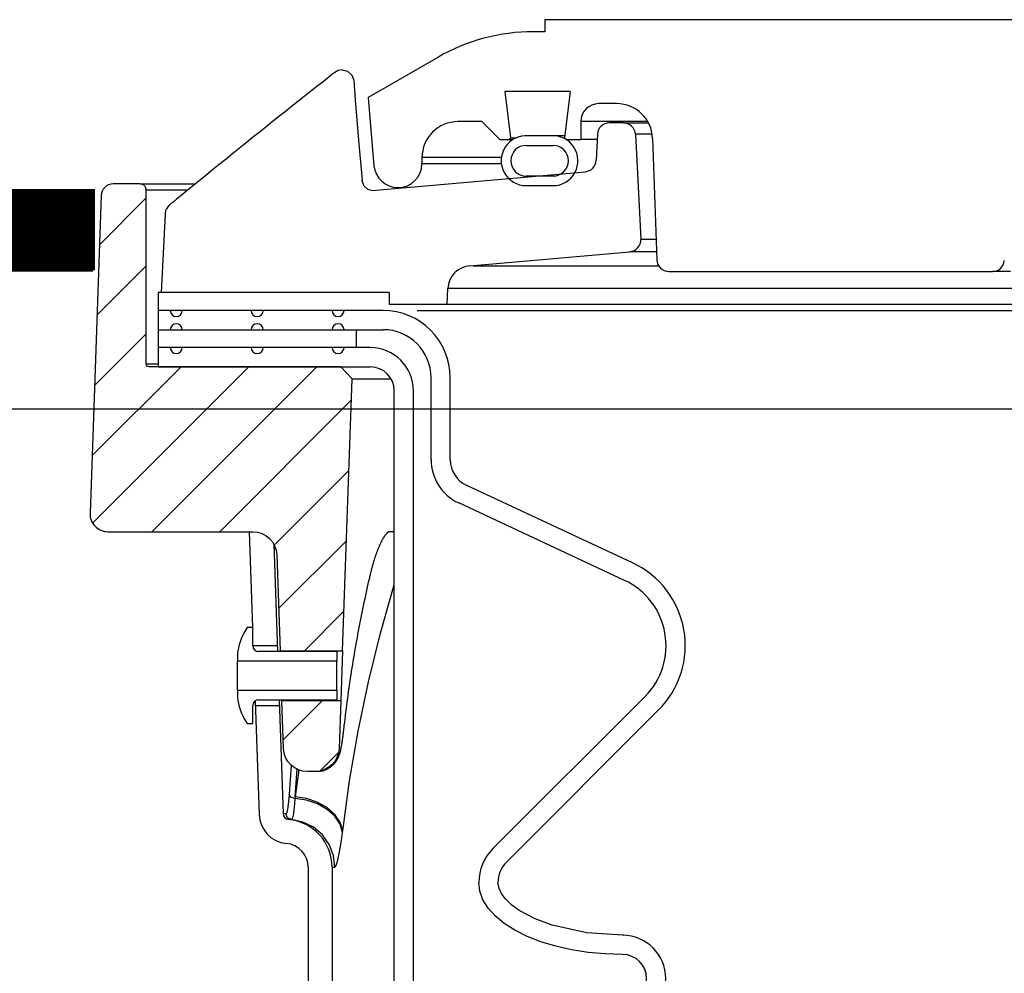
# Model space of a CAD drawing. Extents: x -169 to 2224, y 0 to 2796.
# Tile 414 of 530: x 1825.47 to 1830.6, y 981.07 to 986.04. Entities that reach past the tile are written whole.
import ezdxf

# ---------------------------------------------------------------- set-up
doc = ezdxf.new("R2010")
doc.units = 0
doc.header["$MEASUREMENT"] = 0
for name, color, linetype in [('CONCRETE-HATCH', 2, 'CONTINUOUS'), ('SPILL-BUCKET', 1, 'CONTINUOUS'), ('TANK-SLAB', 6, 'CONTINUOUS')]:
    doc.layers.add(name, color=color, linetype=linetype)
doc.layers.add('FREEZE-LINES', color=8, linetype='CONTINUOUS', plot=False)
pattern_1 = [(45, (6945.78942, -316.10631), (-0.176776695, 0.176776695), [])]

msp = doc.modelspace()

# ---------------------------------------------------------------- hatches: boundary and pattern name
at = {"layer": 'CONCRETE-HATCH'}
h = msp.add_hatch(dxfattribs=at)
h.set_pattern_fill('AR-CONC', color=256, scale=2.67, style=0)
h.set_pattern_definition([(50, (-398.977, 12.002), (19.15085, -1.67548), [2.0025, -22.0275]), (355, (-398.977, 12.002), (-3.70466, 20.08353), [1.602, -17.622]), (100.45144, (-397.381, 11.862), (15.44619, 18.40805), [1.70186, -18.7205]), (46.1842, (-398.977, 17.342), (28.49534, -4.41936), [3.00375, -33.04125]), (96.6356, (-396.602, 16.974), (24.95547, 26.00897), [2.5528, -28.08076]), (351.1842, (-398.977, 17.342), (24.95547, 26.00897), [2.403, -26.433]), (21, (-396.307, 16.007), (15.93742, -10.74992), [2.0025, -22.0275]), (326, (-396.307, 16.007), (6.49652, 19.3615), [1.602, -17.622]), (71.45144, (-394.979, 15.111), (22.43394, 8.61158), [1.70186, -18.7205]), (37.5, (-398.977, 12.002), (0.324668, 8.888266), [0, -17.4084, 0, -17.889, 0, -17.68875]), (7.5, (-398.977, 12.002), (7.023957, 10.530793), [0, -10.1994, 0, -17.0079, 0, -6.74175]), (327.5, (-404.931, 12.002), (14.25306, -0.602215), [0, -6.675, 0, -20.826, 0, -27.6345]), (317.5, (-407.601, 12.002), (15.57107, 2.6728), [0, -8.6775, 0, -13.8306, 0, -19.6245])])
h.paths.add_polyline_path([(1825.97423, 984.85895), (1809.53458, 984.85895), (1809.53458, 978.19445), (1825.97423, 978.19445)])
at = {"layer": 'SPILL-BUCKET'}
h = msp.add_hatch(dxfattribs=at)
h.set_pattern_fill('ANSI31', scale=2, style=0)
h.set_pattern_definition(pattern_1)
edge = h.paths.add_edge_path()
edge.add_line((1827.1476, 982.75407), (1827.19706, 984.17052))
edge.add_line((1827.19706, 984.17052), (1827.13886, 984.23294))
edge.add_line((1827.13886, 984.23294), (1826.14075, 984.23294))
edge.add_arc((1826.14044, 984.24824), 0.01531, -178.81278, -88.81278, ccw=False)
edge.add_line((1826.12513, 984.24793), (1826.12513, 985.15416))
edge.add_arc((1826.09388, 985.15416), 0.03125, -360, -270)
edge.add_line((1826.09388, 985.18541), (1825.95206, 985.18541))
edge.add_arc((1825.95206, 985.12291), 0.0625, -270, -181.99998)
edge.add_line((1825.8896, 985.12509), (1825.83184, 983.47117))
edge.add_arc((1825.92554, 983.4679), 0.09375, -181.99998, -90)
edge.add_line((1825.92554, 983.37415), (1826.68001, 983.37415))
edge.add_arc((1826.67997, 983.24919), 0.12496, -358.01888, -270.01892, ccw=False)
edge.add_line((1826.80485, 983.25351), (1826.82229, 982.75407))
edge.add_line((1826.82229, 982.75407), (1827.1476, 982.75407))
h = msp.add_hatch(dxfattribs=at)
h.set_pattern_fill('ANSI31', scale=2, style=0)
h.set_pattern_definition(pattern_1)
edge = h.paths.add_edge_path()
edge.add_line((1826.83133, 982.49525), (1827.13856, 982.49525))
edge.add_line((1827.13856, 982.49525), (1827.12984, 982.24556))
edge.add_arc((1827.00496, 982.24996), 0.12496, -90.01848, -2.01878, ccw=False)
edge.add_line((1827.00492, 982.125), (1826.96489, 982.125))
edge.add_arc((1826.96493, 982.24996), 0.12496, -178.01897, -90.01895, ccw=False)
edge.add_line((1826.84005, 982.24564), (1826.83133, 982.49525))

# ---------------------------------------------------------------- linework, layer by layer
at = {"layer": 'FREEZE-LINES', "linetype": 'Continuous'}
msp.add_line((1468.41345, 984.01471), (1934.57169, 984.01471), dxfattribs=at)
at = {"layer": 'SPILL-BUCKET', "linetype": 'Continuous'}
for p, q in [((1832.38647, 986.04108), (1828.20183, 986.04108)), ((1828.20183, 986.04108), (1828.20183, 985.97862)), ((1828.20183, 985.97862), (1828.14334, 985.97862)), ((1827.64368, 985.84474), (1827.28059, 985.63511)), ((1828.33444, 985.66634), (1827.99328, 985.66634)), ((1827.99328, 985.66634), (1828.02286, 985.42541)), ((1828.33444, 985.66634), (1828.30486, 985.42541)), ((1827.28059, 985.63511), (1827.31159, 985.28071)), ((1828.57589, 985.60388), (1828.48289, 985.60388)), ((1827.87393, 985.51019), (1827.74902, 985.51019)), ((1827.87393, 985.51019), (1827.96762, 985.41651)), ((1828.39639, 985.51019), (1828.3892, 985.51019)), ((1828.3892, 985.51019), (1828.3892, 985.41651)), ((1828.41795, 985.51019), (1828.39639, 985.51019)), ((1828.45381, 985.51019), (1828.41795, 985.51019)), ((1828.73816, 985.51019), (1828.45381, 985.51019)), ((1828.23366, 985.43606), (1828.11504, 985.43606)), ((1828.27185, 985.43649), (1828.25119, 985.43649)), ((1828.30623, 985.43649), (1828.27185, 985.43649)), ((1827.96762, 985.41651), (1828.03516, 985.41651)), ((1828.01396, 985.41651), (1828.02286, 985.42541)), ((1828.02286, 985.42541), (1828.03014, 985.42541)), ((1828.03014, 985.42541), (1828.05194, 985.42541)), ((1828.1044, 985.38653), (1828.2443, 985.38653)), ((1828.30486, 985.42541), (1828.31376, 985.41651)), ((1828.31376, 985.41651), (1828.3892, 985.41651)), ((1828.39868, 985.41651), (1828.3892, 985.41651)), ((1828.42709, 985.41651), (1828.39868, 985.41651)), ((1828.47433, 985.41651), (1828.42709, 985.41651)), ((1828.76315, 985.42305), (1828.78526, 984.78975)), ((1827.56165, 985.32282), (1827.56165, 985.29159)), ((1828.2443, 985.22664), (1828.1044, 985.22664)), ((1828.1044, 985.17667), (1828.2443, 985.17667)), ((1828.84768, 984.72948), (1830.53359, 984.72948)), ((1830.53957, 984.72948), (1830.53359, 984.72948)), ((1830.55748, 984.72948), (1830.53957, 984.72948)), ((1830.58726, 984.72948), (1830.55748, 984.72948)), ((1830.62882, 984.72948), (1830.58726, 984.72948))]:
    msp.add_line(p, q, dxfattribs=at)
at = {"layer": 'SPILL-BUCKET', "color": 1, "linetype": 'Continuous'}
for p, q in [((1827.07853, 985.74378), (1827.04598, 985.71823)), ((1827.09276, 985.75492), (1827.07853, 985.74378)), ((1827.107, 985.76606), (1827.09276, 985.75492)), ((1827.14549, 985.77935), (1827.17399, 985.77237)), ((1827.17399, 985.77237), (1827.19613, 985.75301)), ((1827.19613, 985.75301), (1827.20695, 985.72558)), ((1827.01348, 985.69266), (1826.98065, 985.6668)), ((1827.04598, 985.71823), (1827.01348, 985.69266)), ((1827.20695, 985.72558), (1827.21385, 985.62313)), ((1826.94786, 985.64091), (1826.91474, 985.61471)), ((1826.98065, 985.6668), (1826.94786, 985.64091)), ((1826.88166, 985.58849), (1826.84823, 985.56194)), ((1826.91474, 985.61471), (1826.88166, 985.58849)), ((1827.21385, 985.62313), (1827.23006, 985.41442)), ((1826.84823, 985.56194), (1826.81484, 985.53538)), ((1826.78109, 985.50848), (1826.74738, 985.48156)), ((1826.81484, 985.53538), (1826.78109, 985.50848)), ((1828.61099, 985.50395), (1828.53797, 985.50395)), ((1828.61099, 985.50395), (1828.61919, 985.50395)), ((1826.71329, 985.45429), (1826.67924, 985.42699)), ((1826.74738, 985.48156), (1826.71329, 985.45429)), ((1828.47558, 985.44421), (1828.46967, 985.30884)), ((1828.67336, 985.44476), (1828.70202, 984.89796)), ((1826.6448, 985.39934), (1826.61038, 985.37166)), ((1826.67924, 985.42699), (1826.6448, 985.39934)), ((1827.23006, 985.41442), (1827.2492, 985.20585)), ((1826.57543, 985.34349), (1826.54051, 985.3153)), ((1826.61038, 985.37166), (1826.57543, 985.34349)), ((1826.50532, 985.28684), (1826.47016, 985.25835)), ((1826.54051, 985.3153), (1826.50532, 985.28684)), ((1826.43471, 985.22958), (1826.3993, 985.20079)), ((1826.47016, 985.25835), (1826.43471, 985.22958)), ((1827.30222, 985.15219), (1828.41271, 985.24934)), ((1826.3993, 985.20079), (1826.36359, 985.17171)), ((1827.24976, 985.20044), (1827.25085, 985.19502)), ((1827.25085, 985.19502), (1827.25446, 985.18479)), ((1827.25446, 985.18479), (1827.26052, 985.17472)), ((1826.32792, 985.14261), (1826.30527, 985.12409)), ((1826.36359, 985.17171), (1826.32792, 985.14261)), ((1827.26052, 985.17472), (1827.27822, 985.15909)), ((1827.27822, 985.15909), (1827.30212, 985.15222)), ((1826.24774, 985.07715), (1826.24631, 985.07599)), ((1826.24919, 985.07832), (1826.24774, 985.07715)), ((1826.25113, 985.07989), (1826.24919, 985.07832)), ((1826.25309, 985.08148), (1826.25113, 985.07989)), ((1826.25514, 985.08315), (1826.25309, 985.08148)), ((1826.25722, 985.08483), (1826.25514, 985.08315)), ((1826.25938, 985.08659), (1826.25722, 985.08483)), ((1826.26157, 985.08836), (1826.25938, 985.08659)), ((1826.2638, 985.09018), (1826.26157, 985.08836)), ((1826.26605, 985.09201), (1826.2638, 985.09018)), ((1826.26837, 985.0939), (1826.26605, 985.09201)), ((1826.27069, 985.0958), (1826.26837, 985.0939)), ((1826.27308, 985.09774), (1826.27069, 985.0958)), ((1826.27548, 985.09971), (1826.27308, 985.09774)), ((1826.27795, 985.10172), (1826.27548, 985.09971)), ((1826.28043, 985.10375), (1826.27795, 985.10172)), ((1826.28153, 985.10465), (1826.28043, 985.10375)), ((1826.28263, 985.10555), (1826.28153, 985.10465)), ((1826.30527, 985.12409), (1826.28263, 985.10555)), ((1826.22286, 985.02732), (1826.2032, 984.62017)), ((1826.22294, 985.02823), (1826.22286, 985.02732)), ((1826.22304, 985.02947), (1826.22294, 985.02823)), ((1826.22315, 985.03075), (1826.22304, 985.02947)), ((1826.22323, 985.03164), (1826.22315, 985.03075)), ((1826.2233, 985.03256), (1826.22323, 985.03164)), ((1827.81035, 984.75944), (1828.64509, 984.83247)), ((1826.18756, 984.62017), (1826.18756, 984.23294)), ((1827.38989, 984.62017), (1826.18756, 984.62017)), ((1827.38989, 984.62017), (1827.38989, 984.55771)), ((1827.6921, 984.55771), (1827.69649, 984.64154)), ((1827.35911, 984.52649), (1826.18758, 984.52649)), ((1827.6921, 984.55771), (1827.38989, 984.55771)), ((1826.18758, 984.42655), (1827.35911, 984.42655)), ((1827.29245, 984.33287), (1826.18756, 984.33287)), ((1826.18756, 984.23294), (1827.29245, 984.23294)), ((1827.60894, 983.74985), (1827.60894, 984.17672)), ((1827.70887, 983.74985), (1827.70887, 984.17672)), ((1827.41737, 969.91046), (1827.41737, 984.10802)), ((1827.5173, 969.91046), (1827.5173, 984.10802)), ((1828.65933, 983.21154), (1827.79506, 983.61456)), ((1828.6171, 983.12097), (1827.75282, 983.52399)), ((1826.66175, 983.37415), (1826.6792, 982.87449)), ((1826.78898, 983.31031), (1826.80854, 982.74997)), ((1826.65039, 982.87449), (1826.6339, 982.84592)), ((1826.68037, 982.87449), (1826.65039, 982.87449)), ((1826.68037, 982.77995), (1826.68037, 982.87449)), ((1826.80747, 982.78068), (1826.80747, 982.7808)), ((1826.60043, 982.721), (1826.60043, 982.70011)), ((1827.11757, 982.74997), (1826.71035, 982.74997)), ((1826.82245, 982.75112), (1826.82238, 982.75237)), ((1826.82254, 982.74936), (1826.82245, 982.75112)), ((1827.11757, 982.74997), (1827.11757, 982.70011)), ((1826.60043, 982.69437), (1826.60043, 982.70011)), ((1827.11757, 982.70011), (1826.60043, 982.70011)), ((1826.60043, 982.67801), (1826.60043, 982.69437)), ((1826.60043, 982.65353), (1826.60043, 982.67801)), ((1827.11757, 982.69437), (1827.11757, 982.70011)), ((1827.11757, 982.67801), (1827.11757, 982.69437)), ((1827.11757, 982.65353), (1827.11757, 982.67801)), ((1826.60043, 982.62466), (1826.60043, 982.65353)), ((1826.60043, 982.59579), (1826.60043, 982.62466)), ((1827.11757, 982.62466), (1827.11757, 982.65353)), ((1827.11757, 982.59579), (1827.11757, 982.62466)), ((1826.60043, 982.57131), (1826.60043, 982.59579)), ((1826.60043, 982.55495), (1826.60043, 982.57131)), ((1827.11757, 982.57131), (1827.11757, 982.59579)), ((1827.11757, 982.55495), (1827.11757, 982.57131)), ((1826.60043, 982.54921), (1826.60043, 982.55495)), ((1826.60043, 982.54921), (1827.11757, 982.54921)), ((1826.60043, 982.54921), (1826.60043, 982.52831)), ((1827.11757, 982.54921), (1827.11757, 982.55495)), ((1827.11757, 982.54921), (1827.11757, 982.49935)), ((1827.93089, 981.72354), (1828.72371, 982.51635)), ((1826.68037, 982.37483), (1826.68037, 982.46937)), ((1826.69251, 982.49346), (1826.71321, 981.9007)), ((1826.71035, 982.49935), (1827.11757, 982.49935)), ((1826.81729, 982.49935), (1826.83805, 981.90506)), ((1826.83127, 982.49861), (1826.83125, 982.49974)), ((1826.8313, 982.49686), (1826.83127, 982.49861)), ((1828.00155, 981.65287), (1828.79437, 982.44569)), ((1826.6339, 982.4034), (1826.65039, 982.37483)), ((1826.65039, 982.37483), (1826.68037, 982.37483)), ((1826.9683, 981.62629), (1826.9683, 980.7736)), ((1827.09322, 981.62629), (1827.09322, 980.7736)), ((1827.86318, 981.50171), (1827.85772, 981.54688)), ((1827.96305, 981.51575), (1827.95765, 981.54688)), ((1827.8795, 981.4572), (1827.86318, 981.50171)), ((1827.97704, 981.48721), (1827.96305, 981.51575)), ((1827.99635, 981.46181), (1827.97704, 981.48721)), ((1827.90642, 981.41399), (1827.8795, 981.4572)), ((1828.0302, 981.42934), (1827.99635, 981.46181)), ((1827.94357, 981.37273), (1827.90642, 981.41399)), ((1828.06821, 981.40179), (1828.0302, 981.42934)), ((1828.15156, 981.35725), (1828.06821, 981.40179)), ((1827.99039, 981.334), (1827.94357, 981.37273)), ((1828.04621, 981.29838), (1827.99039, 981.334)), ((1828.23991, 981.32444), (1828.15156, 981.35725)), ((1828.1102, 981.26638), (1828.04621, 981.29838)), ((1828.4211, 981.28432), (1828.23991, 981.32444)), ((1828.6072, 981.27207), (1828.4211, 981.28432)), ((1828.18145, 981.23847), (1828.1102, 981.26638)), ((1828.2589, 981.21506), (1828.18145, 981.23847)), ((1828.61322, 981.27207), (1828.6072, 981.27207)), ((1828.34143, 981.19649), (1828.2589, 981.21506)), ((1828.42784, 981.18303), (1828.34143, 981.19649)), ((1828.51686, 981.17487), (1828.42784, 981.18303)), ((1828.6072, 981.17214), (1828.51686, 981.17487))]:
    msp.add_line(p, q, dxfattribs=at)
at = {"layer": 'SPILL-BUCKET', "color": 7, "linetype": 'Continuous'}
for p, q in [((1828.61099, 985.50395), (1828.74162, 985.50395)), ((1828.76103, 985.44476), (1828.67336, 985.44476)), ((1827.97543, 985.32282), (1827.56165, 985.32282)), ((1827.56165, 985.29159), (1827.97543, 985.29159)), ((1828.70202, 984.89796), (1828.7815, 984.89796)), ((1828.78379, 984.83247), (1828.64509, 984.83247)), ((1827.83214, 984.75944), (1828.79463, 984.75944)), ((1838.8947, 984.64154), (1827.69649, 984.64154)), ((1827.53615, 984.52649), (1838.89229, 984.52649)), ((1838.89261, 984.55771), (1827.6921, 984.55771)), ((1827.21813, 984.42655), (1827.21813, 984.33287)), ((1827.35384, 983.32897), (1827.3549, 983.33093)), ((1827.3549, 983.33093), (1827.35596, 983.33285)), ((1827.35596, 983.33285), (1827.35701, 983.33472)), ((1827.35701, 983.33472), (1827.35805, 983.33654)), ((1827.35805, 983.33654), (1827.35908, 983.33831)), ((1827.35908, 983.33831), (1827.3601, 983.34004)), ((1827.3601, 983.34004), (1827.3611, 983.3417)), ((1827.3611, 983.3417), (1827.36209, 983.34333)), ((1827.36209, 983.34333), (1827.36307, 983.3449)), ((1827.36307, 983.3449), (1827.36403, 983.34642)), ((1827.36403, 983.34642), (1827.36498, 983.34788)), ((1827.36498, 983.34788), (1827.36591, 983.3493)), ((1827.36591, 983.3493), (1827.36682, 983.35066)), ((1827.36682, 983.35066), (1827.36772, 983.35198)), ((1827.36772, 983.35198), (1827.36862, 983.35327)), ((1827.36862, 983.35327), (1827.3695, 983.35452)), ((1827.3695, 983.35452), (1827.37038, 983.35574)), ((1827.37038, 983.35574), (1827.37125, 983.35692)), ((1827.37125, 983.35692), (1827.3721, 983.35806)), ((1827.3721, 983.35806), (1827.37294, 983.35916)), ((1827.37294, 983.35916), (1827.37376, 983.36021)), ((1827.37376, 983.36021), (1827.37456, 983.36122)), ((1827.37456, 983.36122), (1827.37535, 983.3622)), ((1827.37535, 983.3622), (1827.37612, 983.36313)), ((1827.37612, 983.36313), (1827.37688, 983.36402)), ((1827.37688, 983.36402), (1827.37761, 983.36487)), ((1827.37761, 983.36487), (1827.37833, 983.36569)), ((1827.37833, 983.36569), (1827.37903, 983.36646)), ((1827.37903, 983.36646), (1827.37971, 983.3672)), ((1827.37971, 983.3672), (1827.38037, 983.3679)), ((1827.38037, 983.3679), (1827.38101, 983.36857)), ((1827.38101, 983.36857), (1827.38163, 983.3692)), ((1827.38163, 983.3692), (1827.38223, 983.36979)), ((1827.38223, 983.36979), (1827.38281, 983.37035)), ((1827.38281, 983.37035), (1827.38336, 983.37087)), ((1827.38336, 983.37087), (1827.3839, 983.37136)), ((1827.3839, 983.37136), (1827.38441, 983.37182)), ((1827.38441, 983.37182), (1827.38489, 983.37224)), ((1827.38489, 983.37224), (1827.38536, 983.37264)), ((1827.38536, 983.37264), (1827.3858, 983.373)), ((1827.3858, 983.373), (1827.38621, 983.37333)), ((1827.38621, 983.37333), (1827.3866, 983.37363)), ((1827.3866, 983.37363), (1827.38696, 983.37391)), ((1827.38696, 983.37391), (1827.3873, 983.37416)), ((1827.41728, 983.37415), (1827.387, 983.37415)), ((1827.3873, 983.37416), (1827.38761, 983.37438)), ((1827.40219, 983.37415), (1827.3873, 983.37415)), ((1827.38761, 983.37438), (1827.38789, 983.37457)), ((1827.38789, 983.37457), (1827.38809, 983.3747)), ((1827.38809, 983.3747), (1827.38826, 983.37482)), ((1827.38826, 983.37482), (1827.38841, 983.3749)), ((1827.38841, 983.3749), (1827.38853, 983.37498)), ((1827.38853, 983.37498), (1827.38865, 983.37505)), ((1827.38865, 983.37505), (1827.38875, 983.3751)), ((1827.38875, 983.3751), (1827.38881, 983.37514)), ((1827.38881, 983.37514), (1827.38883, 983.37515)), ((1827.41739, 983.37415), (1827.40219, 983.37415)), ((1827.3308, 983.2779), (1827.33194, 983.28082)), ((1827.33194, 983.28082), (1827.33307, 983.28369)), ((1827.33307, 983.28369), (1827.33421, 983.28652)), ((1827.33421, 983.28652), (1827.33531, 983.28924)), ((1827.33531, 983.28924), (1827.33642, 983.29192)), ((1827.33642, 983.29192), (1827.33753, 983.29458)), ((1827.33753, 983.29458), (1827.33865, 983.29719)), ((1827.33865, 983.29719), (1827.33976, 983.29975)), ((1827.33976, 983.29975), (1827.34086, 983.30228)), ((1827.34086, 983.30228), (1827.34197, 983.30476)), ((1827.34197, 983.30476), (1827.34307, 983.30719)), ((1827.34307, 983.30719), (1827.34417, 983.30958)), ((1827.34417, 983.30958), (1827.34527, 983.31193)), ((1827.34527, 983.31193), (1827.34637, 983.31423)), ((1827.34637, 983.31423), (1827.34746, 983.31649)), ((1827.34746, 983.31649), (1827.34855, 983.3187)), ((1827.34855, 983.3187), (1827.34963, 983.32088)), ((1827.34963, 983.32088), (1827.35071, 983.323)), ((1827.35071, 983.323), (1827.35178, 983.32508)), ((1827.35178, 983.32508), (1827.35281, 983.32705)), ((1827.35281, 983.32705), (1827.35384, 983.32897)), ((1827.3129, 983.22566), (1827.314, 983.22924)), ((1827.314, 983.22924), (1827.31621, 983.23626)), ((1827.31621, 983.23626), (1827.31732, 983.23971)), ((1827.31732, 983.23971), (1827.31844, 983.24312)), ((1827.31844, 983.24312), (1827.31955, 983.24649)), ((1827.31955, 983.24649), (1827.32067, 983.24982)), ((1827.32067, 983.24982), (1827.32178, 983.2531)), ((1827.32178, 983.2531), (1827.3229, 983.25635)), ((1827.3229, 983.25635), (1827.32403, 983.25955)), ((1827.32403, 983.25955), (1827.32515, 983.26271)), ((1827.32515, 983.26271), (1827.32628, 983.26583)), ((1827.32628, 983.26583), (1827.32741, 983.26891)), ((1827.32741, 983.26891), (1827.32854, 983.27195)), ((1827.32854, 983.27195), (1827.32967, 983.27495)), ((1827.32967, 983.27495), (1827.3308, 983.2779)), ((1827.29884, 983.17529), (1827.29991, 983.17945)), ((1827.29991, 983.17945), (1827.30098, 983.18357)), ((1827.30098, 983.18357), (1827.30205, 983.1876)), ((1827.30205, 983.1876), (1827.30312, 983.1916)), ((1827.30312, 983.1916), (1827.30419, 983.19555)), ((1827.30419, 983.19555), (1827.30527, 983.19946)), ((1827.30527, 983.19946), (1827.30635, 983.20333)), ((1827.30635, 983.20333), (1827.30744, 983.20716)), ((1827.30744, 983.20716), (1827.30852, 983.21094)), ((1827.30852, 983.21094), (1827.30962, 983.21469)), ((1827.30962, 983.21469), (1827.31071, 983.21838)), ((1827.31071, 983.21838), (1827.3118, 983.22205)), ((1827.3118, 983.22205), (1827.3129, 983.22566)), ((1827.28537, 983.1184), (1827.28911, 983.13482)), ((1827.28911, 983.13482), (1827.28991, 983.13829)), ((1827.28991, 983.13829), (1827.29071, 983.14176)), ((1827.29071, 983.14176), (1827.29166, 983.14587)), ((1827.29166, 983.14587), (1827.29261, 983.14994)), ((1827.29261, 983.14994), (1827.29365, 983.1543)), ((1827.29365, 983.1543), (1827.29469, 983.15861)), ((1827.29469, 983.15861), (1827.29572, 983.16286)), ((1827.29572, 983.16286), (1827.29676, 983.16707)), ((1827.29676, 983.16707), (1827.2978, 983.1712)), ((1827.2978, 983.1712), (1827.29884, 983.17529)), ((1827.27398, 983.06725), (1827.2778, 983.08461)), ((1827.2778, 983.08461), (1827.28167, 983.10197)), ((1827.28167, 983.10197), (1827.28537, 983.1184)), ((1827.34594, 982.84603), (1827.41736, 983.09803)), ((1827.26276, 983.01507), (1827.26646, 983.03248)), ((1827.26646, 983.03248), (1827.27019, 983.04986)), ((1827.27019, 983.04986), (1827.27398, 983.06725)), ((1827.25194, 982.96279), (1827.2555, 982.98023)), ((1827.2555, 982.98023), (1827.25911, 982.99766)), ((1827.25911, 982.99766), (1827.26276, 983.01507)), ((1827.2415, 982.91041), (1827.24494, 982.92788)), ((1827.24494, 982.92788), (1827.24841, 982.94534)), ((1827.24841, 982.94534), (1827.25194, 982.96279)), ((1827.23145, 982.85794), (1827.23476, 982.87544)), ((1827.23476, 982.87544), (1827.23811, 982.89293)), ((1827.23811, 982.89293), (1827.2415, 982.91041)), ((1827.2218, 982.80536), (1827.22498, 982.8229)), ((1827.22498, 982.8229), (1827.22819, 982.84042)), ((1827.22819, 982.84042), (1827.23145, 982.85794)), ((1827.28325, 982.59155), (1827.34594, 982.84603)), ((1827.21254, 982.75271), (1827.21558, 982.77027)), ((1827.21558, 982.77027), (1827.21867, 982.78783)), ((1827.21867, 982.78783), (1827.2218, 982.80536)), ((1827.20368, 982.69996), (1827.20659, 982.71756)), ((1827.20659, 982.71756), (1827.20954, 982.73514)), ((1827.20954, 982.73514), (1827.21254, 982.75271)), ((1827.19521, 982.64714), (1827.19798, 982.66476)), ((1827.19798, 982.66476), (1827.20081, 982.68237)), ((1827.20081, 982.68237), (1827.20368, 982.69996)), ((1827.18713, 982.59424), (1827.18978, 982.61188)), ((1827.18978, 982.61188), (1827.19247, 982.62951)), ((1827.19247, 982.62951), (1827.19521, 982.64714)), ((1827.18197, 982.55893), (1827.18453, 982.57659)), ((1827.18453, 982.57659), (1827.18713, 982.59424)), ((1827.22938, 982.33492), (1827.28325, 982.59155)), ((1827.17456, 982.50591), (1827.17698, 982.52359)), ((1827.17698, 982.52359), (1827.17945, 982.54126)), ((1827.17945, 982.54126), (1827.18197, 982.55893)), ((1827.16754, 982.45281), (1827.16984, 982.47052)), ((1827.16984, 982.47052), (1827.17217, 982.48821)), ((1827.17217, 982.48821), (1827.17456, 982.50591)), ((1827.16093, 982.39966), (1827.16309, 982.41738)), ((1827.16309, 982.41738), (1827.16529, 982.4351)), ((1827.16529, 982.4351), (1827.16754, 982.45281)), ((1827.15568, 982.35493), (1827.15674, 982.36419)), ((1827.15674, 982.36419), (1827.15881, 982.38192)), ((1827.15881, 982.38192), (1827.16093, 982.39966)), ((1827.1492, 982.30165), (1827.14956, 982.30435)), ((1827.14956, 982.30435), (1827.14992, 982.30706)), ((1827.14992, 982.30706), (1827.15028, 982.30982)), ((1827.15028, 982.30982), (1827.15064, 982.31259)), ((1827.15064, 982.31259), (1827.151, 982.3154)), ((1827.151, 982.3154), (1827.15136, 982.31824)), ((1827.15136, 982.31824), (1827.15172, 982.32111)), ((1827.15172, 982.32111), (1827.15208, 982.32401)), ((1827.15208, 982.32401), (1827.15244, 982.32694)), ((1827.15244, 982.32694), (1827.15279, 982.32991)), ((1827.15279, 982.32991), (1827.15315, 982.3329)), ((1827.15315, 982.3329), (1827.15351, 982.33594)), ((1827.15351, 982.33594), (1827.15387, 982.339)), ((1827.15387, 982.339), (1827.15421, 982.34201)), ((1827.15421, 982.34201), (1827.15456, 982.34508)), ((1827.15456, 982.34508), (1827.15459, 982.34538)), ((1827.15459, 982.34538), (1827.15463, 982.34568)), ((1827.15463, 982.34567), (1827.15568, 982.35493)), ((1827.1844, 982.07645), (1827.22938, 982.33492)), ((1827.14137, 982.25197), (1827.14182, 982.25439)), ((1827.14182, 982.25439), (1827.14222, 982.25659)), ((1827.14222, 982.25659), (1827.14262, 982.25883)), ((1827.14262, 982.25883), (1827.14304, 982.26121)), ((1827.14304, 982.26121), (1827.14346, 982.26363)), ((1827.14346, 982.26363), (1827.14388, 982.26611)), ((1827.14388, 982.26611), (1827.1443, 982.26863)), ((1827.1443, 982.26863), (1827.1447, 982.27109)), ((1827.1447, 982.27109), (1827.1451, 982.27359)), ((1827.1451, 982.27359), (1827.14548, 982.27606)), ((1827.14548, 982.27606), (1827.14587, 982.27856)), ((1827.14587, 982.27856), (1827.14625, 982.28105)), ((1827.14625, 982.28105), (1827.14663, 982.28357)), ((1827.14663, 982.28357), (1827.147, 982.28608)), ((1827.147, 982.28608), (1827.14737, 982.28863)), ((1827.14737, 982.28863), (1827.14774, 982.29117)), ((1827.14774, 982.29117), (1827.1481, 982.29375)), ((1827.1481, 982.29375), (1827.14847, 982.29635)), ((1827.14847, 982.29635), (1827.14883, 982.29899)), ((1827.14883, 982.29899), (1827.1492, 982.30165)), ((1827.12674, 982.20091), (1827.12727, 982.20209)), ((1827.12727, 982.20209), (1827.12778, 982.20327)), ((1827.12778, 982.20327), (1827.12827, 982.20442)), ((1827.12827, 982.20442), (1827.12875, 982.20559)), ((1827.12875, 982.20559), (1827.12921, 982.20673)), ((1827.12921, 982.20673), (1827.12967, 982.20789)), ((1827.12967, 982.20789), (1827.13011, 982.20903)), ((1827.13011, 982.20903), (1827.13055, 982.21019)), ((1827.13055, 982.21019), (1827.13096, 982.21133)), ((1827.13096, 982.21133), (1827.13138, 982.2125)), ((1827.13138, 982.2125), (1827.13178, 982.21365)), ((1827.13178, 982.21365), (1827.13219, 982.21484)), ((1827.13219, 982.21484), (1827.13258, 982.21601)), ((1827.13258, 982.21601), (1827.13298, 982.21725)), ((1827.13298, 982.21725), (1827.13337, 982.21845)), ((1827.13337, 982.21845), (1827.13377, 982.21974)), ((1827.13377, 982.21974), (1827.13415, 982.221)), ((1827.13415, 982.221), (1827.13455, 982.22237)), ((1827.13455, 982.22237), (1827.13493, 982.22371)), ((1827.13493, 982.22371), (1827.13535, 982.2252)), ((1827.13535, 982.2252), (1827.13574, 982.22665)), ((1827.13574, 982.22665), (1827.13614, 982.22816)), ((1827.13614, 982.22816), (1827.13653, 982.22966)), ((1827.13653, 982.22966), (1827.13702, 982.23164)), ((1827.13702, 982.23164), (1827.1375, 982.2336)), ((1827.1375, 982.2336), (1827.13807, 982.23605)), ((1827.13807, 982.23605), (1827.13862, 982.2385)), ((1827.13862, 982.2385), (1827.13927, 982.24149)), ((1827.13927, 982.24149), (1827.1399, 982.24451)), ((1827.1399, 982.24451), (1827.14041, 982.24704)), ((1827.14041, 982.24704), (1827.14092, 982.24959)), ((1827.14092, 982.24959), (1827.14137, 982.25197)), ((1826.88076, 982.15832), (1826.86888, 982.00568)), ((1827.08591, 982.1498), (1827.08766, 982.15112)), ((1827.08766, 982.15112), (1827.08937, 982.15246)), ((1827.08937, 982.15246), (1827.09105, 982.15382)), ((1827.09105, 982.15382), (1827.0927, 982.15521)), ((1827.0927, 982.15521), (1827.09431, 982.15661)), ((1827.09431, 982.15661), (1827.0959, 982.15803)), ((1827.0959, 982.15803), (1827.09744, 982.15947)), ((1827.09744, 982.15947), (1827.09895, 982.16092)), ((1827.09895, 982.16092), (1827.10042, 982.16238)), ((1827.10042, 982.16238), (1827.10186, 982.16386)), ((1827.10186, 982.16386), (1827.10325, 982.16533)), ((1827.10325, 982.16533), (1827.10461, 982.16682)), ((1827.10461, 982.16682), (1827.10592, 982.1683)), ((1827.10592, 982.1683), (1827.10721, 982.1698)), ((1827.10721, 982.1698), (1827.10844, 982.17128)), ((1827.10844, 982.17128), (1827.10965, 982.17277)), ((1827.10965, 982.17277), (1827.1108, 982.17424)), ((1827.1108, 982.17424), (1827.11192, 982.17572)), ((1827.11192, 982.17572), (1827.113, 982.17717)), ((1827.113, 982.17717), (1827.11404, 982.17863)), ((1827.11404, 982.17863), (1827.11504, 982.18006)), ((1827.11504, 982.18006), (1827.11601, 982.18149)), ((1827.11601, 982.18149), (1827.11693, 982.18289)), ((1827.11693, 982.18289), (1827.11783, 982.18429)), ((1827.11783, 982.18429), (1827.11868, 982.18566)), ((1827.11868, 982.18566), (1827.11951, 982.18703)), ((1827.11951, 982.18703), (1827.1203, 982.18836)), ((1827.1203, 982.18836), (1827.12106, 982.1897)), ((1827.12106, 982.1897), (1827.12179, 982.191)), ((1827.12179, 982.191), (1827.12249, 982.19229)), ((1827.12249, 982.19229), (1827.12317, 982.19357)), ((1827.12317, 982.19357), (1827.12382, 982.19482)), ((1827.12382, 982.19482), (1827.12445, 982.19607)), ((1827.12445, 982.19607), (1827.12505, 982.1973)), ((1827.12505, 982.1973), (1827.12564, 982.19852)), ((1827.12564, 982.19852), (1827.1262, 982.19972)), ((1827.1262, 982.19972), (1827.12674, 982.20091)), ((1826.90047, 981.99315), (1826.91098, 982.13723)), ((1826.91945, 982.13357), (1826.90047, 981.99315)), ((1827.01096, 982.125), (1827.00649, 982.125)), ((1827.03283, 982.12692), (1827.03647, 982.12762)), ((1827.03647, 982.12762), (1827.03874, 982.12811)), ((1827.03874, 982.12811), (1827.041, 982.12865)), ((1827.041, 982.12865), (1827.04325, 982.12922)), ((1827.04325, 982.12922), (1827.04548, 982.12984)), ((1827.04548, 982.12984), (1827.0477, 982.1305)), ((1827.0477, 982.1305), (1827.0499, 982.13119)), ((1827.0499, 982.13119), (1827.05208, 982.13192)), ((1827.05208, 982.13192), (1827.05425, 982.1327)), ((1827.05425, 982.1327), (1827.0564, 982.13351)), ((1827.0564, 982.13351), (1827.05852, 982.13436)), ((1827.05852, 982.13436), (1827.06063, 982.13524)), ((1827.06063, 982.13524), (1827.06272, 982.13616)), ((1827.06272, 982.13616), (1827.06478, 982.13712)), ((1827.06478, 982.13712), (1827.06683, 982.13811)), ((1827.06683, 982.13811), (1827.06885, 982.13913)), ((1827.06885, 982.13913), (1827.07085, 982.14019)), ((1827.07085, 982.14019), (1827.07282, 982.14129)), ((1827.07282, 982.14129), (1827.07477, 982.14241)), ((1827.07477, 982.14241), (1827.07668, 982.14356)), ((1827.07668, 982.14356), (1827.07858, 982.14475)), ((1827.07858, 982.14475), (1827.08045, 982.14597)), ((1827.08045, 982.14597), (1827.08229, 982.14721)), ((1827.08229, 982.14721), (1827.08412, 982.14849)), ((1827.08412, 982.14849), (1827.08591, 982.1498)), ((1827.14836, 981.81649), (1827.1844, 982.07645)), ((1826.86888, 982.00568), (1826.86606, 981.96877)), ((1826.87891, 981.99111), (1826.86888, 982.00568)), ((1826.86606, 981.96877), (1826.86267, 981.93892)), ((1826.89989, 981.98469), (1826.87891, 981.99111)), ((1826.89782, 981.95943), (1826.89399, 981.92417)), ((1826.89989, 981.98469), (1826.89782, 981.95943)), ((1826.90047, 981.99315), (1826.89989, 981.98469)), ((1826.96071, 981.97547), (1826.89989, 981.98469)), ((1826.96135, 981.98397), (1826.90047, 981.99315)), ((1827.01781, 981.95609), (1826.96071, 981.97547)), ((1827.01852, 981.96461), (1826.96135, 981.98397)), ((1827.06773, 981.92774), (1827.01781, 981.95609)), ((1827.06852, 981.93625), (1827.01852, 981.96461)), ((1826.84175, 981.90506), (1826.83805, 981.90506)), ((1826.85284, 981.90506), (1826.84175, 981.90506)), ((1826.85406, 981.90559), (1826.85284, 981.90506)), ((1826.86133, 981.88471), (1826.85284, 981.90506)), ((1826.85528, 981.90715), (1826.85406, 981.90559)), ((1826.85908, 981.91857), (1826.85528, 981.90715)), ((1826.86267, 981.93892), (1826.85908, 981.91857)), ((1826.88974, 981.89732), (1826.88627, 981.88323)), ((1826.89399, 981.92417), (1826.88974, 981.89732)), ((1827.10744, 981.89212), (1827.06773, 981.92774)), ((1827.10832, 981.90062), (1827.06852, 981.93625)), ((1827.13548, 981.85987), (1827.10832, 981.90062)), ((1826.88112, 981.87506), (1826.86133, 981.88471)), ((1826.87007, 981.87506), (1826.86638, 981.87506)), ((1826.88112, 981.87506), (1826.87007, 981.87506)), ((1826.8828, 981.87596), (1826.88112, 981.87506)), ((1826.94099, 981.86193), (1826.88112, 981.87506)), ((1826.88627, 981.88323), (1826.8828, 981.87596)), ((1826.99586, 981.83456), (1826.94099, 981.86193)), ((1827.13452, 981.8514), (1827.10744, 981.89212)), ((1827.14734, 981.80804), (1827.13452, 981.8514)), ((1827.14836, 981.81649), (1827.13548, 981.85987)), ((1827.04241, 981.79462), (1826.99586, 981.83456)), ((1827.07782, 981.7445), (1827.04241, 981.79462)), ((1827.14192, 981.76608), (1827.14734, 981.80804)), ((1827.14734, 981.80804), (1827.14836, 981.81649)), ((1827.09997, 981.68723), (1827.07782, 981.7445)), ((1827.13245, 981.70622), (1827.14192, 981.76608)), ((1827.12343, 981.66311), (1827.13245, 981.70622)), ((1827.1075, 981.62629), (1827.09997, 981.68723)), ((1827.11475, 981.63534), (1827.12343, 981.66311)), ((1827.09322, 981.62629), (1827.09679, 981.62629)), ((1827.09679, 981.62629), (1827.1075, 981.62629)), ((1827.1075, 981.62629), (1827.10753, 981.62629)), ((1827.10753, 981.62629), (1827.11475, 981.63534))]:
    msp.add_line(p, q, dxfattribs=at)
at = {"layer": 'SPILL-BUCKET', "color": 7}
for p, q in [((1826.09388, 985.18541), (1826.38041, 985.18541)), ((1826.12513, 985.15416), (1826.34208, 985.15416)), ((1826.12513, 984.24793), (1826.18756, 984.24793)), ((1827.19706, 984.17052), (1827.40061, 984.17052)), ((1826.68037, 982.7808), (1826.80747, 982.7808)), ((1826.69338, 982.46852), (1826.81837, 982.46852))]:
    msp.add_line(p, q, dxfattribs=at)
at = {"layer": 'SPILL-BUCKET', "color": 1}
msp.add_line((1827.24976, 985.20044), (1827.2492, 985.20585), dxfattribs=at)
at = {"layer": 'SPILL-BUCKET', "color": 2, "linetype": 'Continuous'}
msp.add_line((1827.1476, 982.75407), (1827.13856, 982.49525), dxfattribs=at)
for points in [[(1827.1476, 982.75407), (1827.19706, 984.17052), (1827.13886, 984.23294), (1826.14075, 984.23294, -0.4142136), (1826.12513, 984.24793), (1826.12513, 985.15416, 0.4142136), (1826.09388, 985.18541), (1825.95206, 985.18541, 0.4040263), (1825.8896, 985.12509), (1825.83184, 983.47117, 0.4244747), (1825.92554, 983.37415), (1826.68001, 983.37415, -0.404026), (1826.80485, 983.25351), (1826.82229, 982.75407), (1827.1476, 982.75407)], [(1826.83133, 982.49525), (1827.13856, 982.49525), (1827.12984, 982.24556, -0.4040247), (1827.00492, 982.125), (1826.96489, 982.125, -0.4040263), (1826.84005, 982.24564), (1826.83133, 982.49525)]]:
    msp.add_lwpolyline(points, format="xyb", dxfattribs=at)
at = {"layer": 'SPILL-BUCKET', "color": 7}
msp.add_lwpolyline([(1827.03283, 982.12692), (1827.02735, 982.12604), (1827.02081, 982.12525), (1827.01096, 982.125)], dxfattribs=at)
at = {"layer": 'SPILL-BUCKET', "linetype": 'Continuous'}
for centre, radius, start, end in [((1828.14334, 984.97931), 0.99932, 90, 120), ((1828.48289, 985.51019), 0.09369, 90, 180), ((1828.57589, 985.41651), 0.18737, 2, 90), ((1827.74902, 985.32282), 0.18737, 90, 180), ((1828.1044, 985.30658), 0.12991, 85.29948, 270), ((1828.2443, 985.30658), 0.12991, 270, 94.70052), ((1828.1044, 985.30658), 0.07995, 90, 270), ((1828.2443, 985.30658), 0.07995, 270, 90), ((1827.43603, 985.29159), 0.12491, 185, 270), ((1827.43673, 985.29159), 0.12491, 270, 0), ((1828.84768, 984.79193), 0.06246, 182, 270), ((1830.53359, 984.79193), 0.06246, 270, 355)]:
    msp.add_arc(centre, radius, start, end, dxfattribs=at)
at = {"layer": 'SPILL-BUCKET', "color": 1, "linetype": 'Continuous'}
for centre, radius, start, end in [((1827.14549, 985.71689), 0.06246, 90, 128.05538), ((1828.53797, 985.44149), 0.06246, 90, 177.5), ((1828.61099, 985.44149), 0.06246, 3, 90), ((1828.40727, 985.31156), 0.06246, 275, 357.5), ((1826.28555, 985.0274), 0.06246, 128.92919, 175.28296), ((1828.63965, 984.89469), 0.06246, 275, 3), ((1827.82123, 984.635), 0.12491, 95, 177), ((1827.35911, 984.17672), 0.34976, 0, 90), ((1827.35911, 984.17672), 0.24983, 0, 90), ((1827.29245, 984.10802), 0.22485, 0, 90), ((1827.29245, 984.10802), 0.12491, 0, 90), ((1827.85814, 983.74985), 0.24921, 180, 245), ((1827.85814, 983.74985), 0.14927, 180, 245), ((1828.45873, 982.78134), 0.47468, 315, 65), ((1828.45873, 982.78134), 0.37474, 315, 65), ((1826.85026, 982.721), 0.24983, 150, 180), ((1826.71035, 982.77995), 0.02998, 180, 270), ((1826.85026, 982.52831), 0.24983, 180, 210), ((1826.71035, 982.46937), 0.02998, 90, 180), ((1826.86926, 981.90615), 0.15614, 182, 264.71849), ((1826.86926, 981.90615), 0.03123, 182, 264.71849), ((1826.84339, 981.62629), 0.24983, 0, 84.71849), ((1826.84339, 981.62629), 0.12491, 0, 84.71849), ((1828.10755, 981.54688), 0.24983, 135, 180), ((1828.10755, 981.54688), 0.1499, 135, 180), ((1828.6072, 981.04722), 0.22485, 270, 90), ((1828.6072, 981.04722), 0.12491, 270, 90)]:
    msp.add_arc(centre, radius, start, end, dxfattribs=at)
at = {"layer": 'SPILL-BUCKET', "color": 7, "linetype": 'Continuous'}
for centre, start, end in [((1826.28127, 984.52649), 180, 0), ((1826.70286, 984.52649), 180, 0), ((1827.12444, 984.52649), 180, 0), ((1826.28127, 984.42655), 0, 180), ((1826.70286, 984.42655), 0, 180), ((1827.12444, 984.42655), 0, 180), ((1826.28127, 984.33287), 180, 0), ((1826.70286, 984.33287), 180, 0), ((1827.12444, 984.33287), 180, 0)]:
    msp.add_arc(centre, 0.03123, start, end, dxfattribs=at)
at = {"layer": 'TANK-SLAB', "const_width": 0.29}
for points in [[(1807.77679, 985.01471), (1825.85726, 985.01471)], [(1807.77679, 984.88058), (1825.85726, 984.88058)]]:
    msp.add_lwpolyline(points, dxfattribs=at)
at = {"layer": 'TANK-SLAB'}
msp.add_lwpolyline([(1807.78661, 984.73346), (1825.84743, 984.73346)], dxfattribs=at)

doc.saveas('drawing.dxf')
